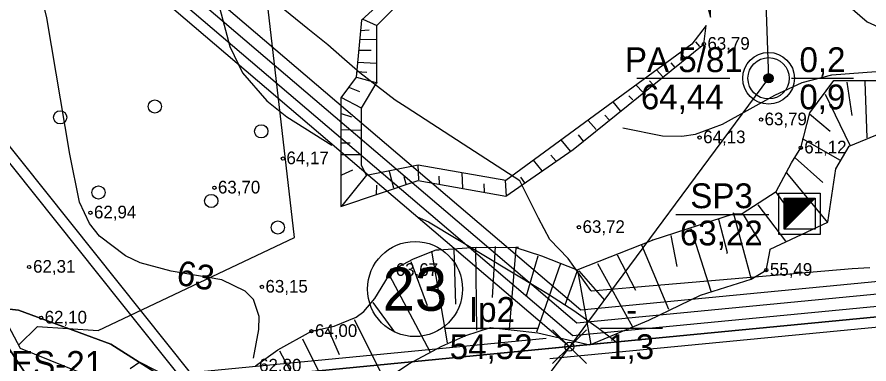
# Model space of a CAD drawing. Extents: x 532503 to 539665, y 6557663 to 6561526.
# Drawn here: x 534092.2 to 534257.4, y 6559443.5 to 6559510.6 of the extents above; entities that cross this region are included whole.
import ezdxf

# ---------------------------------------------------------------- set-up
doc = ezdxf.new("R2010")
doc.units = 0
for name, color, linetype in [('GEOLPUNKT', 7, 'Continuous'), ('HALJASTUS', 7, 'Continuous'), ('HORISONTAAL-EH2000', 7, 'Continuous'), ('illumineerimisjooned', 7, 'Continuous'), ('kataster', 7, 'Continuous'), ('KORGUS-EH2000', 7, 'Continuous'), ('Lamami horisontaal_EH2000', 7, 'Continuous'), ('Lõige', 7, 'Continuous'), ('PIIR', 7, 'Continuous'), ('PIIR_me', 7, 'Continuous'), ('Plokid', 7, 'Continuous'), ('RELJEEF', 7, 'Continuous'), ('TEE', 7, 'Continuous'), ('TM_aktiivne', 7, 'Continuous')]:
    doc.layers.add(name, color=color, linetype=linetype)

# ---------------------------------------------------------------- blocks, each defined once
blk = doc.blocks.new('METS')
at = {"layer": 'HALJASTUS'}
blk.add_circle((0, 0), 0.8, dxfattribs=at)

msp = doc.modelspace()

# ---------------------------------------------------------------- linework, layer by layer
at = {"layer": 'GEOLPUNKT'}
for p, q in [((534212.37, 6559498.78), (534230.37, 6559498.78)), ((534242.37, 6559498.78), (534254.37, 6559498.78)), ((534240.92, 6559469.57), (534246.92, 6559475.57)), ((534240.92, 6559469.63), (534246.86, 6559475.57)), ((534240.92, 6559469.77), (534246.72, 6559475.57)), ((534240.92, 6559469.91), (534246.58, 6559475.57)), ((534240.92, 6559470.06), (534246.43, 6559475.57)), ((534240.92, 6559470.2), (534246.29, 6559475.57)), ((534240.92, 6559470.34), (534246.15, 6559475.57)), ((534240.92, 6559470.48), (534246.01, 6559475.57)), ((534240.92, 6559470.62), (534245.87, 6559475.57)), ((534240.92, 6559470.76), (534245.73, 6559475.57)), ((534240.92, 6559470.9), (534245.59, 6559475.57)), ((534240.92, 6559471.05), (534245.44, 6559475.57)), ((534240.92, 6559471.19), (534245.3, 6559475.57)), ((534240.92, 6559471.33), (534245.16, 6559475.57)), ((534240.92, 6559471.47), (534245.02, 6559475.57)), ((534240.92, 6559471.61), (534244.88, 6559475.57)), ((534240.92, 6559471.75), (534244.74, 6559475.57)), ((534240.92, 6559471.89), (534244.6, 6559475.57)), ((534240.92, 6559472.04), (534244.45, 6559475.57)), ((534240.92, 6559472.18), (534244.31, 6559475.57)), ((534240.92, 6559472.32), (534244.17, 6559475.57)), ((534240.92, 6559472.46), (534244.03, 6559475.57)), ((534240.92, 6559472.6), (534243.89, 6559475.57)), ((534240.92, 6559472.74), (534243.75, 6559475.57)), ((534240.92, 6559472.88), (534243.61, 6559475.57)), ((534240.92, 6559473.03), (534243.46, 6559475.57)), ((534240.92, 6559473.17), (534243.32, 6559475.57)), ((534240.92, 6559473.31), (534243.18, 6559475.57)), ((534240.92, 6559473.45), (534243.04, 6559475.57)), ((534240.92, 6559473.59), (534242.9, 6559475.57)), ((534240.92, 6559473.73), (534242.76, 6559475.57)), ((534240.92, 6559473.87), (534242.62, 6559475.57)), ((534240.92, 6559474.01), (534242.48, 6559475.57)), ((534240.92, 6559474.16), (534242.33, 6559475.57)), ((534240.92, 6559474.3), (534242.19, 6559475.57)), ((534240.92, 6559474.44), (534242.05, 6559475.57)), ((534240.92, 6559474.58), (534241.91, 6559475.57)), ((534240.92, 6559474.72), (534241.77, 6559475.57)), ((534240.92, 6559474.86), (534241.63, 6559475.57)), ((534240.92, 6559475), (534241.49, 6559475.57)), ((534240.92, 6559475.15), (534241.34, 6559475.57)), ((534240.92, 6559475.29), (534241.2, 6559475.57)), ((534240.92, 6559475.43), (534241.06, 6559475.57)), ((534219.92, 6559472.45), (534237.92, 6559472.45)), ((534175.31, 6559450.45), (534193.31, 6559450.45)), ((534199.31, 6559446.85), (534196.03, 6559450.13)), ((534199.31, 6559446.85), (534202.59, 6559450.13)), ((534205.31, 6559450.45), (534217.31, 6559450.45)), ((534199.31, 6559446.85), (534196.03, 6559443.57)), ((534199.31, 6559446.85), (534202.59, 6559443.57))]:
    msp.add_line(p, q, dxfattribs=at)
for points in [[(534239.92, 6559476.57), (534247.92, 6559476.57), (534247.92, 6559468.57), (534239.92, 6559468.57)], [(534240.92, 6559475.57), (534246.92, 6559475.57), (534246.92, 6559469.57), (534240.92, 6559469.57)]]:
    msp.add_lwpolyline(points, close=True, dxfattribs=at)
for radius in [5, 4, 0.9, 0.801, 0.7, 0.6, 0.5, 0.4, 0.3, 0.2, 0.1]:
    msp.add_circle((534237.9, 6559498.78), radius, dxfattribs=at)
at = {"layer": 'HALJASTUS'}
msp.add_lwpolyline([(534092.53, 6559447.17), (534096.18, 6559450.73), (534108, 6559450), (534146, 6559468), (534139, 6559529), (534181, 6559537), (534276.97, 6559564.86), (534281.32, 6559505.78)], dxfattribs=at)
at = {"layer": 'HORISONTAAL-EH2000'}
for points in [[(534124.26, 6559617.7), (534114.57, 6559601.27), (534110.16, 6559592.17), (534108.87, 6559587.33), (534108.5, 6559583.42), (534108.89, 6559578.19), (534109.46, 6559575.65), (534111.38, 6559570.53), (534116.51, 6559560.78), (534119.73, 6559553.69), (534124.69, 6559538.99), (534130.46, 6559516.4), (534133.49, 6559504.93), (534135.97, 6559499.82), (534140.65, 6559494.4), (534144.53, 6559491.33), (534153.24, 6559485.85)], [(534138.08, 6559444.65), (534139.14, 6559450.18), (534139.18, 6559452.72), (534138.08, 6559455.98), (534136.46, 6559457.61), (534131.92, 6559459.8), (534122.11, 6559461.44), (534116.13, 6559463.1), (534113.28, 6559464.44), (534108.21, 6559468.26), (534106.26, 6559470.68), (534104.32, 6559474.81), (534102.5, 6559484.11), (534098.02, 6559510.5), (534087.3, 6559554.08), (534085.61, 6559563.36), (534085.38, 6559568), (534085.69, 6559572.13), (534087.24, 6559580.36), (534090.72, 6559594.08), (534093.22, 6559600.62), (534095.8, 6559605.65), (534101.94, 6559615.25)], [(534209.63, 6559489.22), (534217.33, 6559487.65), (534221.07, 6559487.56), (534223.75, 6559487.99), (534228.94, 6559489.88), (534239.13, 6559495.52), (534244.38, 6559497.95), (534250.17, 6559499.47), (534262.2, 6559500.33), (534269.54, 6559500.9), (534273.03, 6559501.94), (534273.29, 6559502.09)]]:
    msp.add_lwpolyline(points, dxfattribs=at)
at = {"layer": 'illumineerimisjooned'}
for points in [[(534195.15, 6559981.19), (534198.98, 6559981.55), (535160.12, 6560071.77), (535418.53, 6559993.82), (535458.87, 6559929.25), (535494.63, 6559867.7), (535482.6, 6559826), (535251.74, 6559649.68), (535250.36, 6559648.53), (535180.45, 6559687.33), (534941.15, 6559814.59), (534876.93, 6559774.72), (534959.62, 6559531.32), (534733.77, 6559483.15), (534375.91, 6559461.87), (534195.51, 6559444.47)], [(534194.82, 6559448.43), (534125.84, 6559441.77), (533962.4, 6559646.32)]]:
    msp.add_lwpolyline(points, dxfattribs=at)
msp.add_lwpolyline([(534967.67, 6560049.69), (534974.15, 6559828.08), (535058.69, 6559883.05), (535223.5, 6560002.45), (535218.56, 6560049.92), (535415.93, 6559990.42), (535455.45, 6559927.19), (535490.31, 6559867.16), (535479.12, 6559828.38), (535249.57, 6559653.05), (535182.36, 6559690.84), (534940.99, 6559819.22), (534872.14, 6559776.44), (534954.37, 6559534.34), (534950.91, 6559533.67), (534733.22, 6559487.12), (534375.58, 6559465.86), (534199.95, 6559448.92), (533951.79, 6559660.13), (534200.21, 6559977.65), (534931.63, 6560046.31)], close=True, dxfattribs=at)
at = {"layer": 'kataster'}
for points in [[(533947.7, 6559658.95), (533949.2, 6559955.8), (534198.28, 6559979.48), (535159.89, 6560069.73), (535417.31, 6559992.13), (535457.22, 6559928.24), (535504.86, 6559846.09), (535250.3, 6559650.84), (535181.52, 6559689.04), (534941.15, 6559817.08), (534874.65, 6559775.26), (534957.01, 6559532.73), (534735.22, 6559485.45), (534375.71, 6559463.85), (534199.28, 6559446.9), (534122.84, 6559439.44), (534110.45, 6559447.36), (534092.53, 6559453.94), (534085.13, 6559454.75)], [(533969.7, 6559465.09), (533816.11, 6559717.03), (533880.05, 6559759.56), (533947.7, 6559658.95), (534085.13, 6559454.75), (534097.9, 6559435.64), (534366.79, 6559044.41), (534341.81, 6559031.42), (534316.06, 6559019.91), (534288.94, 6559010.61), (534261.48, 6559003.66), (534177.64, 6559147.46)]]:
    msp.add_lwpolyline(points, close=True, dxfattribs=at)
msp.add_lwpolyline([(534702.52, 6559249.07), (534633.14, 6559232.3), (534598.38, 6559212.34), (534550.6, 6559175.46), (534532.58, 6559163.76), (534476.63, 6559138.79), (534445.24, 6559118.59), (534386.92, 6559058.5), (534366.79, 6559044.41), (534097.9, 6559435.64), (534085.13, 6559454.75), (534092.53, 6559453.94), (534110.45, 6559447.36), (534122.84, 6559439.44), (534199.28, 6559446.9), (534375.71, 6559463.85), (534735.22, 6559485.45)], dxfattribs=at)
at = {"layer": 'KORGUS-EH2000'}
for centre in [(534225.36, 6559505.41), (534236.44, 6559490.79), (534224.54, 6559487.32), (534244.14, 6559485.35), (534143.76, 6559483.26), (534130.49, 6559477.6), (534106.46, 6559472.78), (534201.15, 6559469.96), (534094.59, 6559462.27), (534164.95, 6559461.65), (534237.46, 6559461.68), (534139.7, 6559458.41), (534096.91, 6559452.44), (534149.29, 6559449.84)]:
    msp.add_circle(centre, 0.32, dxfattribs=at)
at = {"layer": 'Lamami horisontaal_EH2000'}
msp.add_lwpolyline([(534169.82, 6559471.95), (534171.96, 6559471), (534193.73, 6559457.91), (534195.42, 6559456.91), (534200.17, 6559453.84), (534201.09, 6559453.21), (534204.93, 6559450.46), (534207.47, 6559448.51), (534208.43, 6559447.73)], dxfattribs=at)
at = {"layer": 'Lõige'}
msp.add_lwpolyline([(534196.94, 6560008.33), (534199.17, 6559979.56), (534201.3, 6559874.5), (534215.74, 6559786.31), (534234.02, 6559626.35), (534236.27, 6559544.42), (534237.9, 6559498.78), (534199.31, 6559446.85), (534164.07, 6559400.22), (534154.58, 6559387.66)], dxfattribs=at)
at = {"layer": 'PIIR'}
for centre, radius in [((534169.38, 6559458), 9.2), ((534199.3, 6559446.85), 0.88), ((534199.3, 6559446.85), 0.88), ((534199.3, 6559446.85), 0.88)]:
    msp.add_circle(centre, radius, dxfattribs=at)
at = {"layer": 'PIIR_me'}
msp.add_lwpolyline([(534733.49, 6559485.13), (534485.11, 6559470.37), (534375.74, 6559463.87), (534199.3, 6559446.85), (533949.03, 6559659.85), (534199.17, 6559979.56)], dxfattribs=at)
at = {"layer": 'Plokid'}
for points in [[(534951.24, 6559536.08), (534732.91, 6559489.51), (534375.41, 6559468.25), (534200.75, 6559451.41), (533955.1, 6559660.46), (534201.47, 6559975.36), (534969.74, 6560047.47)], [(534950.46, 6559538.37), (534732.58, 6559491.9), (534375.22, 6559470.64), (534201.53, 6559453.89), (533958.41, 6559660.8), (534202.72, 6559973.06), (534969.81, 6560045.07)], [(534257.52, 6559462.11), (534254.1, 6559461.91), (534212.52, 6559458.36), (534203.58, 6559457.59), (534203.47, 6559457.74), (534199.05, 6559463.92), (534195.51, 6559467.62), (534193.3, 6559471.69), (534189.71, 6559478.95), (534178.72, 6559486.06), (534167.64, 6559493.22), (534165.5, 6559494.52), (534158.68, 6559499.81), (534155.21, 6559502.84), (534152.47, 6559505.23), (534148.6, 6559508.32), (534142.82, 6559513.09)]]:
    msp.add_lwpolyline(points, dxfattribs=at)
at = {"layer": 'RELJEEF'}
for p, q in [((534159.25, 6559510.24), (534161.97, 6559509.01)), ((534158.78, 6559508.02), (534160.51, 6559508.19)), ((534158.7, 6559506.35), (534161.94, 6559506.32)), ((534224.59, 6559504.92), (534223.83, 6559505.86)), ((534158.49, 6559504.21), (534160.91, 6559504.22)), ((534221.84, 6559502.58), (534220.85, 6559503.69)), ((534158.23, 6559501.9), (534161.94, 6559501.73)), ((534219.79, 6559500.88), (534219.03, 6559501.76)), ((534158.03, 6559499.01), (534162.03, 6559497.93)), ((534158.08, 6559500.09), (534160.07, 6559500)), ((534217.39, 6559499.06), (534216.16, 6559500.41)), ((534213.53, 6559496.08), (534212.24, 6559497.48)), ((534215.46, 6559497.6), (534214.82, 6559498.3)), ((534253.08, 6559498.01), (534254.01, 6559491.58)), ((534256.58, 6559498.13), (534256.94, 6559487.26)), ((534156.66, 6559497.01), (534158.65, 6559496.25)), ((534248.87, 6559495.68), (534253.66, 6559485.85)), ((534155.03, 6559495.14), (534158.94, 6559493.04)), ((534209.2, 6559492.5), (534207.79, 6559494.26)), ((534211.6, 6559494.61), (534210.84, 6559495.37)), ((534157.15, 6559491.24), (534155.13, 6559491.91)), ((534207.03, 6559490.74), (534206.15, 6559491.68)), ((534245.83, 6559491.93), (534249.81, 6559488.54)), ((534204.46, 6559488.87), (534202.93, 6559490.63)), ((534158.94, 6559488.67), (534155.03, 6559488.79)), ((534202.06, 6559486.64), (534201.06, 6559487.87)), ((534155.03, 6559486.27), (534156.84, 6559486.27)), ((534199.51, 6559484.71), (534197.72, 6559486.88)), ((534244.43, 6559487.14), (534251.79, 6559482.93)), ((534158.94, 6559483.99), (534155.03, 6559483.99)), ((534194, 6559480.88), (534192.34, 6559482.96)), ((534196.67, 6559482.78), (534195.67, 6559483.89)), ((534243.03, 6559483.4), (534248.4, 6559478.6)), ((534155.19, 6559480.11), (534157.32, 6559481.04)), ((534164.37, 6559480.84), (534165.19, 6559477.56)), ((534169.93, 6559482.06), (534170.04, 6559479.14)), ((534159.99, 6559480.02), (534155.2, 6559474.11)), ((534167.68, 6559478.28), (534167.3, 6559479.73)), ((534174.02, 6559479.82), (534174.08, 6559478.33)), ((534178.43, 6559480.5), (534178.55, 6559477.52)), ((534190.64, 6559478.53), (534189.88, 6559479.62)), ((534241.39, 6559480.47), (534249.34, 6559470.89)), ((534161.93, 6559476.28), (534161.98, 6559478.09)), ((534182.86, 6559476.75), (534182.8, 6559478.33)), ((534186.85, 6559479.02), (534187.03, 6559475.98)), ((534239.31, 6559476.77), (534242.12, 6559472.79)), ((534235.81, 6559474.31), (534241.18, 6559467.29)), ((534231.01, 6559472.79), (534234.52, 6559459.93)), ((534233, 6559472.44), (534236.27, 6559466.94)), ((534222.83, 6559469.75), (534226.69, 6559457.59)), ((534218.98, 6559468.35), (534220.15, 6559462.38)), ((534181.08, 6559465.93), (534181.31, 6559450.02)), ((534184.92, 6559466.25), (534184.35, 6559456.34)), ((534188.91, 6559465.93), (534187.62, 6559450.26)), ((534213.25, 6559466.59), (534218.51, 6559454.08)), ((534172.55, 6559465.34), (534175.58, 6559447.57)), ((534176.87, 6559465.69), (534177.22, 6559455.05)), ((534193.15, 6559464.37), (534190.93, 6559456.65)), ((534208.58, 6559464.61), (534212.08, 6559457.82)), ((534168.57, 6559463.35), (534171.73, 6559454.82)), ((534197.59, 6559462.97), (534192.92, 6559449.64)), ((534204.72, 6559462.97), (534211.5, 6559450.69)), ((534200.75, 6559461.33), (534198.41, 6559454.9)), ((534200.86, 6559461.68), (534203.44, 6559447.3)), ((534201.1, 6559461.56), (534206.12, 6559455.84)), ((534164.37, 6559460.78), (534172.31, 6559445.81)), ((534161.21, 6559455.4), (534165.42, 6559449.67)), ((534157.59, 6559452.13), (534163.31, 6559440.67)), ((534152.45, 6559450.37), (534154.67, 6559445.35)), ((534147.54, 6559448.39), (534154.2, 6559435.17)), ((534143.1, 6559446.05), (534146.95, 6559438.91)), ((534116.06, 6559443.85), (534114.2, 6559442.58))]:
    msp.add_line(p, q, dxfattribs=at)
for points in [[(534226.62, 6559510.63), (534226.65, 6559515.46), (534221.87, 6559533.61), (534189.99, 6559521.96), (534168.87, 6559519.06), (534159, 6559510), (534158, 6559499), (534155, 6559495), (534155, 6559474), (534170, 6559479), (534187, 6559476), (534200, 6559485), (534225.33, 6559505.39), (534225.82, 6559509)], [(534225.82, 6559509), (534223, 6559505.41), (534187, 6559479), (534170, 6559482), (534160, 6559480), (534159, 6559482), (534159, 6559493), (534162, 6559498), (534162, 6559509), (534170, 6559517), (534190, 6559520), (534221, 6559531), (534225.36, 6559515.46), (534226.62, 6559510.63)], [(534138.46, 6559443.15), (534142.76, 6559446.22), (534149.29, 6559449.84), (534153.74, 6559450.83), (534157.94, 6559452.56), (534159.47, 6559453.69), (534161.62, 6559456.19), (534164.95, 6559461.65), (534169.07, 6559463.82), (534173.5, 6559465.57), (534174, 6559465.57), (534181.25, 6559466.09), (534189.42, 6559466.03), (534188.92, 6559466.03), (534193.87, 6559464.46), (534200.81, 6559461.74), (534215.41, 6559467.48), (534215.34, 6559467.48), (534231.1, 6559472.56), (534232.78, 6559472.63), (534239.4, 6559476.86), (534242.36, 6559482.4), (534244.14, 6559485.35), (534245.89, 6559492.08), (534250.57, 6559498.37), (534264.33, 6559498.37)], [(534162.4, 6559439.69), (534168.15, 6559443.55), (534174.58, 6559446.93), (534179.21, 6559449), (534184.02, 6559450.56), (534184.02, 6559450.56), (534193.21, 6559449.56), (534203.25, 6559447.2), (534203.25, 6559447.2), (534214.68, 6559451.97), (534224.69, 6559456.83), (534224.69, 6559456.83), (534234.51, 6559459.94), (534237.46, 6559461.68), (534237.46, 6559461.55), (534238.22, 6559465.6), (534238.18, 6559465.7), (534249.37, 6559470.93), (534250.93, 6559481.25), (534253.55, 6559485.67), (534260.86, 6559488.7)], [(534228.21, 6559471.5), (534229.85, 6559465.07), (534229.73, 6559464.84)], [(534116.06, 6559443.85), (534133.1, 6559435.15)]]:
    msp.add_lwpolyline(points, dxfattribs=at)
at = {"layer": 'TEE'}
for p, q in [((534092.93, 6559446.48), (534088.86, 6559454.04)), ((534111.62, 6559438.99), (534092.93, 6559446.48))]:
    msp.add_line(p, q, dxfattribs=at)
msp.add_lwpolyline([(534214.08, 6559759.73), (534229.88, 6559570.67), (534233.33, 6559538.8), (534241.25, 6559523.41), (534256.98, 6559509.68), (534269, 6559504.22), (534278.97, 6559501.8), (534297.64, 6559502.71), (534311.83, 6559501.15), (534321.29, 6559498), (534353.11, 6559480.54), (534379.41, 6559462.48)], dxfattribs=at)
at = {"layer": 'TM_aktiivne'}
msp.add_lwpolyline([(535159.92, 6560069.74), (535417.23, 6559992.12), (535457.16, 6559928.22), (535492.47, 6559867.43), (535480.86, 6559827.19), (535250.49, 6559651.24), (535250.13, 6559650.94), (535181.4, 6559689.09), (534941.07, 6559816.9), (534874.53, 6559775.58), (534957, 6559532.81), (534733.5, 6559485.14), (534375.75, 6559463.86), (534199.32, 6559446.85), (534124.95, 6559439.68), (533949.03, 6559659.85), (533949.15, 6559955.79), (534199.17, 6559979.56)], close=True, dxfattribs=at)

# ---------------------------------------------------------------- block references
at = {"layer": 'HALJASTUS', "xscale": 1.6, "yscale": 1.6000000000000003}
for p in [(534118.94, 6559493.32), (534100.59, 6559491.23), (534139.58, 6559488.52), (534108.02, 6559476.69), (534129.89, 6559475.05), (534142.79, 6559469.9)]:
    msp.add_blockref('METS', p, dxfattribs=at)

# ---------------------------------------------------------------- texts
at = {"layer": 'GEOLPUNKT'}
for s, p in [('PA 5/81', (534210.06, 6559499.98)), ('0,2', (534243.89, 6559499.98)), ('64,44', (534213.15, 6559492.78)), ('0,9', (534243.86, 6559492.78)), ('SP3', (534222.73, 6559473.65)), ('63,22', (534220.71, 6559466.45)), ('Ip2', (534179.83, 6559451.65)), ('-', (534210.3, 6559451.65)), ('54,52', (534176.1, 6559444.45)), ('1,3', (534206.8, 6559444.45)), ('VES-21', (534086.81, 6559441.21))]:
    msp.add_text(s, height=4.8, dxfattribs=at).set_placement(p)
at = {"layer": 'HORISONTAAL-EH2000'}
msp.add_text('63', height=4.8, rotation=349.9411, dxfattribs=at).set_placement((534122.95, 6559458.9))
at = {"layer": 'KORGUS-EH2000'}
for s, p in [('63,79', (534226.05, 6559504.31)), ('63,79', (534237.12, 6559489.69)), ('64,13', (534225.23, 6559486.22)), ('61,12', (534244.82, 6559484.25)), ('64,17', (534144.46, 6559482.16)), ('63,70', (534131.18, 6559476.5)), ('62,94', (534107.16, 6559471.68)), ('63,72', (534201.85, 6559468.86)), ('62,31', (534095.36, 6559461.17)), ('63,67', (534165.64, 6559460.55)), ('55,49', (534238.16, 6559460.58)), ('63,15', (534140.4, 6559457.31)), ('62,10', (534097.6, 6559451.34)), ('64,00', (534149.98, 6559448.74)), ('62,80', (534139.16, 6559442.05))]:
    msp.add_text(s, height=2.45, dxfattribs=at).set_placement(p)
at = {"layer": 'PIIR'}
msp.add_text('23', height=8.4, dxfattribs=at).set_placement((534163.11, 6559453.8))

doc.saveas('drawing.dxf')
